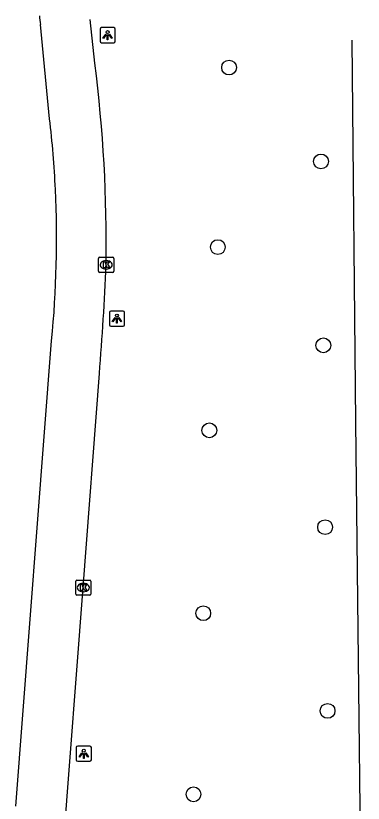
# Model space of a CAD drawing. Extents: x 160806 to 161707, y 383697 to 384148.
# Drawn here: x 161212.1 to 161235, y 383973.8 to 384025.8 of the extents above; entities that cross this region are included whole.
import ezdxf

# ---------------------------------------------------------------- set-up
doc = ezdxf.new("R2010")
doc.units = 0
for name, color, linetype in [('IMGEO_Boom', 7, 'Continuous'), ('IMGEO_Kolk', 7, 'Continuous'), ('IMGEO_Lichtpunt', 7, 'Continuous'), ('IMGEO_OVBaan_gesloten', 7, 'Continuous'), ('IMGEO_Rijbaan_lokaal_gesloten', 7, 'Continuous')]:
    doc.layers.add(name, color=color, linetype=linetype)

msp = doc.modelspace()

# ---------------------------------------------------------------- linework, layer by layer
at = {"layer": 'IMGEO_Boom'}
for centre in [(161226.155, 384022.37), (161232.22, 384016.168), (161225.413, 384010.509), (161232.382, 384004.017), (161224.856, 383998.405), (161232.498, 383992.009), (161224.45, 383986.324), (161232.657, 383979.874), (161223.806, 383974.363)]:
    msp.add_circle(centre, 0.489, dxfattribs=at)
at = {"layer": 'IMGEO_Kolk'}
for p, q in [((161217.542, 384008.911), (161217.542, 384009.763)), ((161217.617, 384009.837), (161218.469, 384009.837)), ((161218.03, 384009.617), (161218.055, 384009.617)), ((161218.543, 384009.763), (161218.543, 384008.911)), ((161218.053, 384009.057), (161218.028, 384009.057)), ((161218.469, 384008.837), (161217.617, 384008.837)), ((161216.029, 383987.593), (161216.029, 383988.445)), ((161216.104, 383988.519), (161216.956, 383988.519)), ((161216.517, 383988.299), (161216.542, 383988.299)), ((161217.03, 383988.445), (161217.03, 383987.593)), ((161216.54, 383987.739), (161216.515, 383987.739)), ((161216.956, 383987.519), (161216.104, 383987.519))]:
    msp.add_line(p, q, dxfattribs=at)
for points in [[(161217.542, 384008.911), (161217.542, 384009.763)], [(161217.617, 384009.837), (161218.469, 384009.837)], [(161218.543, 384009.763), (161218.543, 384008.911)], [(161217.863, 384009.537), (161217.986, 384009.537), (161217.986, 384009.386), (161218.116, 384009.537), (161218.28, 384009.537), (161218.134, 384009.386), (161218.287, 384009.137), (161218.135, 384009.137), (161218.05, 384009.301), (161217.986, 384009.234), (161217.986, 384009.137), (161217.863, 384009.137), (161217.863, 384009.537)], [(161218.469, 384008.837), (161217.617, 384008.837)], [(161216.029, 383987.593), (161216.029, 383988.445)], [(161216.104, 383988.519), (161216.956, 383988.519)], [(161216.35, 383988.219), (161216.473, 383988.219), (161216.473, 383988.068), (161216.603, 383988.219), (161216.767, 383988.219), (161216.621, 383988.068), (161216.774, 383987.819), (161216.622, 383987.819), (161216.537, 383987.983), (161216.473, 383987.916), (161216.473, 383987.819), (161216.35, 383987.819), (161216.35, 383988.219)], [(161217.03, 383988.445), (161217.03, 383987.593)], [(161216.956, 383987.519), (161216.104, 383987.519)]]:
    msp.add_lwpolyline(points, dxfattribs=at)
for centre, start, end in [((161217.619, 384009.761), 91.552, 178.448), ((161217.619, 384009.761), 91.552, 178.448), ((161218.467, 384009.761), 1.552, 88.448), ((161218.467, 384009.761), 1.552, 88.448), ((161217.619, 384008.913), 181.552, 268.448), ((161217.619, 384008.913), 181.552, 268.448), ((161218.467, 384008.913), 271.552, 358.448), ((161218.467, 384008.913), 271.552, 358.448), ((161216.106, 383988.443), 91.552, 178.448), ((161216.106, 383988.443), 91.552, 178.448), ((161216.954, 383988.443), 1.552, 88.448), ((161216.954, 383988.443), 1.552, 88.448), ((161216.106, 383987.595), 181.552, 268.448), ((161216.106, 383987.595), 181.552, 268.448), ((161216.954, 383987.595), 271.552, 358.448), ((161216.954, 383987.595), 271.552, 358.448)]:
    msp.add_arc(centre, 0.0765, start, end, dxfattribs=at)
for centre, major_axis, ratio, start_param, end_param in [((161218.029, 384009.337), (-0.387, 0.002), 0.722429, 4.712389, 7.853982), ((161218.054, 384009.337), (-0.39, 0.002), 0.717154, 1.570796, 4.712389), ((161216.516, 383988.019), (-0.387, 0.002), 0.722429, 4.712389, 7.853982), ((161216.541, 383988.019), (-0.39, 0.002), 0.717154, 1.570796, 4.712389)]:
    msp.add_ellipse(centre, major_axis=major_axis, ratio=ratio, start_param=start_param, end_param=end_param, dxfattribs=at)
at = {"layer": 'IMGEO_Lichtpunt'}
for p, q in [((161217.636, 384024.911), (161217.636, 384024.104)), ((161217.636, 384024.911), (161217.636, 384024.104)), ((161218.538, 384025.006), (161217.73, 384025.006)), ((161218.538, 384025.006), (161217.73, 384025.006)), ((161218.632, 384024.104), (161218.632, 384024.911)), ((161218.632, 384024.104), (161218.632, 384024.911)), ((161217.73, 384024.01), (161218.538, 384024.01)), ((161217.73, 384024.01), (161218.538, 384024.01)), ((161218.251, 384006.191), (161218.251, 384005.384)), ((161218.251, 384006.191), (161218.251, 384005.384)), ((161219.153, 384006.286), (161218.345, 384006.286)), ((161219.153, 384006.286), (161218.345, 384006.286)), ((161219.247, 384005.384), (161219.247, 384006.191)), ((161219.247, 384005.384), (161219.247, 384006.191)), ((161218.345, 384005.29), (161219.153, 384005.29)), ((161218.345, 384005.29), (161219.153, 384005.29)), ((161216.065, 383977.445), (161216.065, 383976.638)), ((161216.065, 383977.445), (161216.065, 383976.638)), ((161216.967, 383977.54), (161216.159, 383977.54)), ((161216.967, 383977.54), (161216.159, 383977.54)), ((161217.061, 383976.638), (161217.061, 383977.445)), ((161217.061, 383976.638), (161217.061, 383977.445)), ((161216.159, 383976.544), (161216.967, 383976.544)), ((161216.159, 383976.544), (161216.967, 383976.544))]:
    msp.add_line(p, q, dxfattribs=at)
for points in [[(161218.01, 384024.575), (161218.049, 384024.547), (161217.861, 384024.285), (161217.823, 384024.312), (161218.01, 384024.575)], [(161218.112, 384024.527), (161218.159, 384024.527), (161218.159, 384024.205), (161218.112, 384024.205), (161218.112, 384024.527)], [(161218.222, 384024.547), (161218.26, 384024.574), (161218.447, 384024.312), (161218.408, 384024.284), (161218.222, 384024.547)], [(161218.625, 384005.855), (161218.664, 384005.827), (161218.476, 384005.565), (161218.438, 384005.592), (161218.625, 384005.855)], [(161218.727, 384005.807), (161218.774, 384005.807), (161218.774, 384005.485), (161218.727, 384005.485), (161218.727, 384005.807)], [(161218.837, 384005.827), (161218.875, 384005.854), (161219.062, 384005.592), (161219.023, 384005.564), (161218.837, 384005.827)], [(161216.439, 383977.109), (161216.478, 383977.081), (161216.29, 383976.819), (161216.252, 383976.846), (161216.439, 383977.109)], [(161216.541, 383977.061), (161216.588, 383977.061), (161216.588, 383976.739), (161216.541, 383976.739), (161216.541, 383977.061)], [(161216.651, 383977.081), (161216.689, 383977.108), (161216.876, 383976.846), (161216.837, 383976.818), (161216.651, 383977.081)]]:
    msp.add_lwpolyline(points, dxfattribs=at)
for centre in [(161218.135, 384024.709), (161218.75, 384005.989), (161216.564, 383977.243)]:
    msp.add_circle(centre, 0.0994, dxfattribs=at)
for centre, start, end in [((161217.73, 384024.911), 90, 180), ((161217.73, 384024.911), 90, 180), ((161218.538, 384024.911), 0, 90), ((161218.538, 384024.911), 0, 90), ((161217.73, 384024.104), 180, 270), ((161217.73, 384024.104), 180, 270), ((161218.538, 384024.104), 270, 0), ((161218.538, 384024.104), 270, 360), ((161218.345, 384006.191), 90, 180), ((161218.345, 384006.191), 90, 180), ((161219.153, 384006.191), 0, 90), ((161219.153, 384006.191), 0, 90), ((161218.345, 384005.384), 180, 270), ((161218.345, 384005.384), 180, 270), ((161219.153, 384005.384), 270, 0), ((161219.153, 384005.384), 270, 360), ((161216.159, 383977.445), 90, 180), ((161216.159, 383977.445), 90, 180), ((161216.967, 383977.445), 0, 90), ((161216.967, 383977.445), 0, 90), ((161216.159, 383976.638), 180, 270), ((161216.159, 383976.638), 180, 270), ((161216.967, 383976.638), 270, 0), ((161216.967, 383976.638), 270, 360)]:
    msp.add_arc(centre, 0.0946, start, end, dxfattribs=at)
at = {"layer": 'IMGEO_OVBaan_gesloten'}
for points in [[(161214.308, 384018.99), (161213.694, 384025.207)], [(161217.29, 384022.659), (161216.992, 384025.534)], [(161212.071, 383973.586), (161214.441, 384004.323)], [(161215.137, 383968.364), (161215.222, 383971.062), (161216.53, 383988.019), (161217.59, 384002.154)]]:
    msp.add_lwpolyline(points, dxfattribs=at)
for centre, radius, start, end in [((161297.917, 384034.737), 84.76, 186.05867, 186.45598), ((161121.959, 384010.588), 96.092, 359.25387, 7.21631), ((161144.652, 384010.97), 70.116, 2.74002, 6.56782), ((161145.199, 384011.036), 69.566, 354.46246, 2.70742), ((161023.612, 384017.993), 194.623, 355.33191, 357.45086)]:
    msp.add_arc(centre, radius, start, end, dxfattribs=at)
at = {"layer": 'IMGEO_Rijbaan_lokaal_gesloten'}
msp.add_lwpolyline([(161234.263, 384024.171), (161234.492, 383998.945), (161235.013, 383953.847), (161234.793, 383945.355), (161234.023, 383936.363)], dxfattribs=at)

doc.saveas('drawing.dxf')
